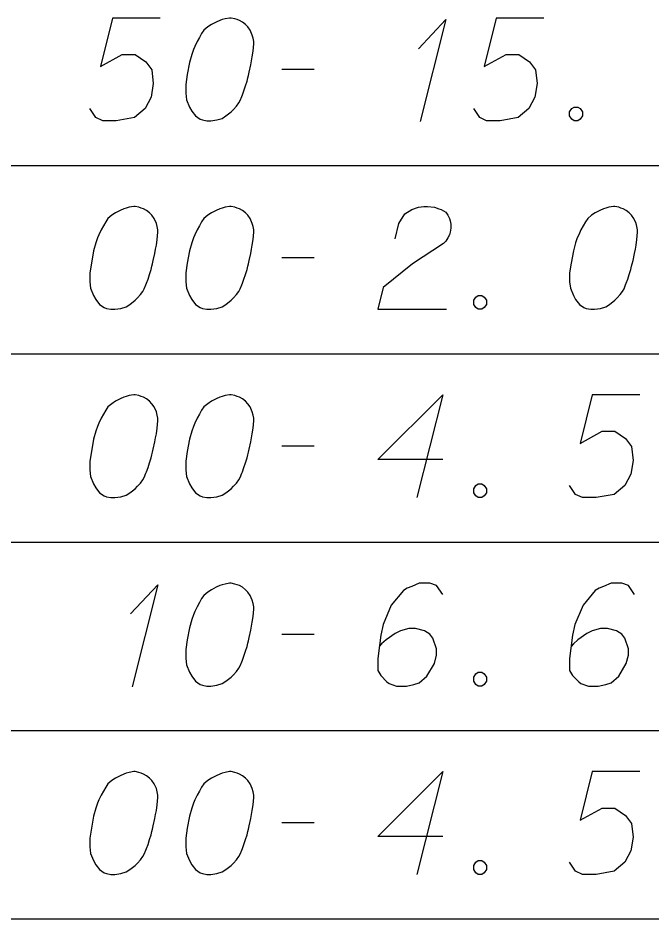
# Model space of a CAD drawing. Extents: x 2074207 to 2076812, y 516372 to 523312.
# Drawn here: x 2076397.04 to 2076426.64, y 517707.21 to 517749.3 of the extents above; entities that cross this region are included whole.
import ezdxf

# ---------------------------------------------------------------- set-up
doc = ezdxf.new("R2010")
doc.units = 0
for name, color, linetype in [('Prop DirtTable_ Soil Test Results - Outline (Major)', 7, 'Continuous'), ('Prop DirtTable_ Soil Test Results - Outline (Minor)', 7, 'Continuous'), ('Prop DirtTable_ Soil Test Results - Tx (Sample Data)', 7, 'Continuous')]:
    doc.layers.add(name, color=color, linetype=linetype)

msp = doc.modelspace()

# ---------------------------------------------------------------- linework, layer by layer
at = {"layer": 'Prop DirtTable_ Soil Test Results - Outline (Major)'}
msp.add_line((2076260.609, 517707.214), (2076811.903, 517707.214), dxfattribs=at)
at = {"layer": 'Prop DirtTable_ Soil Test Results - Outline (Minor)'}
for p, q in [((2076260.609, 517742.414), (2076811.903, 517742.414)), ((2076260.609, 517742.414), (2076811.903, 517742.414)), ((2076260.609, 517733.614), (2076811.903, 517733.614)), ((2076260.609, 517733.614), (2076811.903, 517733.614)), ((2076260.609, 517724.814), (2076811.903, 517724.814)), ((2076260.609, 517724.814), (2076811.903, 517724.814)), ((2076260.609, 517716.014), (2076811.903, 517716.014)), ((2076260.609, 517716.014), (2076811.903, 517716.014)), ((2076260.609, 517707.214), (2076811.903, 517707.214))]:
    msp.add_line(p, q, dxfattribs=at)
at = {"layer": 'Prop DirtTable_ Soil Test Results - Tx (Sample Data)'}
for points in [[(2076403.676, 517749.295), (2076401.454, 517749.295), (2076400.889, 517747.028), (2076401.912, 517747.595), (2076402.512, 517747.595), (2076403.006, 517747.254), (2076403.288, 517746.876), (2076403.359, 517746.234), (2076403.253, 517745.591), (2076402.971, 517745.062), (2076402.477, 517744.646), (2076401.63, 517744.495), (2076400.995, 517744.495), (2076400.678, 517744.646), (2076400.396, 517745.062)], [(2076406.992, 517749.295), (2076406.922, 517749.295), (2076406.71, 517749.258), (2076406.569, 517749.22), (2076406.463, 517749.182), (2076406.287, 517749.106), (2076406.075, 517748.993), (2076405.899, 517748.88), (2076405.722, 517748.728), (2076405.616, 517748.577), (2076405.511, 517748.388), (2076405.405, 517748.199), (2076405.299, 517747.972), (2076405.228, 517747.821), (2076405.158, 517747.595), (2076405.052, 517747.217), (2076404.946, 517746.65), (2076404.876, 517746.196), (2076404.876, 517745.78), (2076404.911, 517745.478), (2076405.052, 517745.138), (2076405.158, 517744.949), (2076405.334, 517744.722), (2076405.546, 517744.571), (2076405.652, 517744.533), (2076405.863, 517744.495), (2076406.04, 517744.495), (2076406.322, 517744.533), (2076406.569, 517744.609), (2076406.745, 517744.722), (2076406.992, 517744.911), (2076407.098, 517745.024), (2076407.239, 517745.176), (2076407.345, 517745.327), (2076407.415, 517745.44), (2076407.486, 517745.629), (2076407.521, 517745.705), (2076407.592, 517745.894), (2076407.662, 517746.121), (2076407.733, 517746.347), (2076407.768, 517746.498), (2076407.803, 517746.612), (2076407.839, 517746.763), (2076407.909, 517747.103), (2076407.945, 517747.292), (2076407.98, 517747.481), (2076408.015, 517747.746), (2076408.05, 517748.086), (2076408.05, 517748.199), (2076408.015, 517748.35), (2076407.98, 517748.502), (2076407.874, 517748.728), (2076407.768, 517748.88), (2076407.662, 517748.993), (2076407.521, 517749.106), (2076407.38, 517749.182), (2076407.274, 517749.22), (2076407.169, 517749.258), (2076406.992, 517749.295)], [(2076421.596, 517749.295), (2076419.374, 517749.295), (2076418.809, 517747.028), (2076419.832, 517747.595), (2076420.432, 517747.595), (2076420.926, 517747.254), (2076421.208, 517746.876), (2076421.279, 517746.234), (2076421.173, 517745.591), (2076420.891, 517745.062), (2076420.397, 517744.646), (2076419.55, 517744.495), (2076418.915, 517744.495), (2076418.598, 517744.646), (2076418.316, 517745.062)], [(2076415.74, 517747.859), (2076417.01, 517749.22), (2076415.811, 517744.458)], [(2076409.356, 517746.914), (2076410.872, 517746.914)], [(2076423.007, 517745.138), (2076423.184, 517745.138), (2076423.289, 517745.062), (2076423.395, 517744.911), (2076423.395, 517744.722), (2076423.289, 517744.571), (2076423.184, 517744.495), (2076423.007, 517744.495), (2076422.901, 517744.571), (2076422.796, 517744.722), (2076422.796, 517744.911), (2076422.901, 517745.062), (2076423.007, 517745.138)], [(2076402.512, 517740.495), (2076402.442, 517740.495), (2076402.23, 517740.458), (2076402.089, 517740.42), (2076401.983, 517740.382), (2076401.807, 517740.306), (2076401.595, 517740.193), (2076401.419, 517740.08), (2076401.242, 517739.928), (2076401.136, 517739.777), (2076401.031, 517739.588), (2076400.925, 517739.399), (2076400.819, 517739.172), (2076400.748, 517739.021), (2076400.678, 517738.795), (2076400.572, 517738.417), (2076400.466, 517737.85), (2076400.396, 517737.396), (2076400.396, 517736.98), (2076400.431, 517736.678), (2076400.572, 517736.338), (2076400.678, 517736.149), (2076400.854, 517735.922), (2076401.066, 517735.771), (2076401.172, 517735.733), (2076401.383, 517735.695), (2076401.56, 517735.695), (2076401.842, 517735.733), (2076402.089, 517735.809), (2076402.265, 517735.922), (2076402.512, 517736.111), (2076402.618, 517736.224), (2076402.759, 517736.376), (2076402.865, 517736.527), (2076402.935, 517736.64), (2076403.006, 517736.829), (2076403.041, 517736.905), (2076403.112, 517737.094), (2076403.182, 517737.321), (2076403.253, 517737.547), (2076403.288, 517737.698), (2076403.323, 517737.812), (2076403.359, 517737.963), (2076403.429, 517738.303), (2076403.465, 517738.492), (2076403.5, 517738.681), (2076403.535, 517738.946), (2076403.57, 517739.286), (2076403.57, 517739.399), (2076403.535, 517739.55), (2076403.5, 517739.702), (2076403.394, 517739.928), (2076403.288, 517740.08), (2076403.182, 517740.193), (2076403.041, 517740.306), (2076402.9, 517740.382), (2076402.794, 517740.42), (2076402.689, 517740.458), (2076402.512, 517740.495)], [(2076406.992, 517740.495), (2076406.922, 517740.495), (2076406.71, 517740.458), (2076406.569, 517740.42), (2076406.463, 517740.382), (2076406.287, 517740.306), (2076406.075, 517740.193), (2076405.899, 517740.08), (2076405.722, 517739.928), (2076405.616, 517739.777), (2076405.511, 517739.588), (2076405.405, 517739.399), (2076405.299, 517739.172), (2076405.228, 517739.021), (2076405.158, 517738.795), (2076405.052, 517738.417), (2076404.946, 517737.85), (2076404.876, 517737.396), (2076404.876, 517736.98), (2076404.911, 517736.678), (2076405.052, 517736.338), (2076405.158, 517736.149), (2076405.334, 517735.922), (2076405.546, 517735.771), (2076405.652, 517735.733), (2076405.863, 517735.695), (2076406.04, 517735.695), (2076406.322, 517735.733), (2076406.569, 517735.809), (2076406.745, 517735.922), (2076406.992, 517736.111), (2076407.098, 517736.224), (2076407.239, 517736.376), (2076407.345, 517736.527), (2076407.415, 517736.64), (2076407.486, 517736.829), (2076407.521, 517736.905), (2076407.592, 517737.094), (2076407.662, 517737.321), (2076407.733, 517737.547), (2076407.768, 517737.698), (2076407.803, 517737.812), (2076407.839, 517737.963), (2076407.909, 517738.303), (2076407.945, 517738.492), (2076407.98, 517738.681), (2076408.015, 517738.946), (2076408.05, 517739.286), (2076408.05, 517739.399), (2076408.015, 517739.55), (2076407.98, 517739.702), (2076407.874, 517739.928), (2076407.768, 517740.08), (2076407.662, 517740.193), (2076407.521, 517740.306), (2076407.38, 517740.382), (2076407.274, 517740.42), (2076407.169, 517740.458), (2076406.992, 517740.495)], [(2076414.647, 517738.983), (2076414.823, 517739.702), (2076415.106, 517740.155), (2076415.423, 517740.344), (2076415.74, 517740.458), (2076415.987, 517740.495), (2076416.164, 517740.495), (2076416.481, 517740.458), (2076416.693, 517740.382), (2076416.799, 517740.344), (2076417.01, 517740.231), (2076417.116, 517740.08), (2076417.187, 517739.928), (2076417.222, 517739.815), (2076417.257, 517739.664), (2076417.257, 517739.475), (2076417.222, 517739.286), (2076417.187, 517739.172), (2076417.116, 517739.021), (2076417.01, 517738.87), (2076416.905, 517738.757), (2076415.458, 517737.812), (2076414.083, 517736.716), (2076413.836, 517735.695), (2076417.046, 517735.695)], [(2076424.912, 517740.495), (2076424.842, 517740.495), (2076424.63, 517740.458), (2076424.489, 517740.42), (2076424.383, 517740.382), (2076424.207, 517740.306), (2076423.995, 517740.193), (2076423.819, 517740.08), (2076423.642, 517739.928), (2076423.536, 517739.777), (2076423.431, 517739.588), (2076423.325, 517739.399), (2076423.219, 517739.172), (2076423.148, 517739.021), (2076423.078, 517738.795), (2076422.972, 517738.417), (2076422.866, 517737.85), (2076422.796, 517737.396), (2076422.796, 517736.98), (2076422.831, 517736.678), (2076422.972, 517736.338), (2076423.078, 517736.149), (2076423.254, 517735.922), (2076423.466, 517735.771), (2076423.572, 517735.733), (2076423.783, 517735.695), (2076423.96, 517735.695), (2076424.242, 517735.733), (2076424.489, 517735.809), (2076424.665, 517735.922), (2076424.912, 517736.111), (2076425.018, 517736.224), (2076425.159, 517736.376), (2076425.265, 517736.527), (2076425.335, 517736.64), (2076425.406, 517736.829), (2076425.441, 517736.905), (2076425.512, 517737.094), (2076425.582, 517737.321), (2076425.653, 517737.547), (2076425.688, 517737.698), (2076425.723, 517737.812), (2076425.759, 517737.963), (2076425.829, 517738.303), (2076425.865, 517738.492), (2076425.9, 517738.681), (2076425.935, 517738.946), (2076425.97, 517739.286), (2076425.97, 517739.399), (2076425.935, 517739.55), (2076425.9, 517739.702), (2076425.794, 517739.928), (2076425.688, 517740.08), (2076425.582, 517740.193), (2076425.441, 517740.306), (2076425.3, 517740.382), (2076425.194, 517740.42), (2076425.089, 517740.458), (2076424.912, 517740.495)], [(2076409.356, 517738.114), (2076410.872, 517738.114)], [(2076418.527, 517736.338), (2076418.704, 517736.338), (2076418.809, 517736.262), (2076418.915, 517736.111), (2076418.915, 517735.922), (2076418.809, 517735.771), (2076418.704, 517735.695), (2076418.527, 517735.695), (2076418.421, 517735.771), (2076418.316, 517735.922), (2076418.316, 517736.111), (2076418.421, 517736.262), (2076418.527, 517736.338)], [(2076402.512, 517731.695), (2076402.442, 517731.695), (2076402.23, 517731.658), (2076402.089, 517731.62), (2076401.983, 517731.582), (2076401.807, 517731.506), (2076401.595, 517731.393), (2076401.419, 517731.28), (2076401.242, 517731.128), (2076401.136, 517730.977), (2076401.031, 517730.788), (2076400.925, 517730.599), (2076400.819, 517730.372), (2076400.748, 517730.221), (2076400.678, 517729.995), (2076400.572, 517729.617), (2076400.466, 517729.05), (2076400.396, 517728.596), (2076400.396, 517728.18), (2076400.431, 517727.878), (2076400.572, 517727.538), (2076400.678, 517727.349), (2076400.854, 517727.122), (2076401.066, 517726.971), (2076401.172, 517726.933), (2076401.383, 517726.895), (2076401.56, 517726.895), (2076401.842, 517726.933), (2076402.089, 517727.009), (2076402.265, 517727.122), (2076402.512, 517727.311), (2076402.618, 517727.424), (2076402.759, 517727.576), (2076402.865, 517727.727), (2076402.935, 517727.84), (2076403.006, 517728.029), (2076403.041, 517728.105), (2076403.112, 517728.294), (2076403.182, 517728.521), (2076403.253, 517728.747), (2076403.288, 517728.898), (2076403.323, 517729.012), (2076403.359, 517729.163), (2076403.429, 517729.503), (2076403.465, 517729.692), (2076403.5, 517729.881), (2076403.535, 517730.146), (2076403.57, 517730.486), (2076403.57, 517730.599), (2076403.535, 517730.75), (2076403.5, 517730.902), (2076403.394, 517731.128), (2076403.288, 517731.28), (2076403.182, 517731.393), (2076403.041, 517731.506), (2076402.9, 517731.582), (2076402.794, 517731.62), (2076402.689, 517731.658), (2076402.512, 517731.695)], [(2076406.992, 517731.695), (2076406.922, 517731.695), (2076406.71, 517731.658), (2076406.569, 517731.62), (2076406.463, 517731.582), (2076406.287, 517731.506), (2076406.075, 517731.393), (2076405.899, 517731.28), (2076405.722, 517731.128), (2076405.616, 517730.977), (2076405.511, 517730.788), (2076405.405, 517730.599), (2076405.299, 517730.372), (2076405.228, 517730.221), (2076405.158, 517729.995), (2076405.052, 517729.617), (2076404.946, 517729.05), (2076404.876, 517728.596), (2076404.876, 517728.18), (2076404.911, 517727.878), (2076405.052, 517727.538), (2076405.158, 517727.349), (2076405.334, 517727.122), (2076405.546, 517726.971), (2076405.652, 517726.933), (2076405.863, 517726.895), (2076406.04, 517726.895), (2076406.322, 517726.933), (2076406.569, 517727.009), (2076406.745, 517727.122), (2076406.992, 517727.311), (2076407.098, 517727.424), (2076407.239, 517727.576), (2076407.345, 517727.727), (2076407.415, 517727.84), (2076407.486, 517728.029), (2076407.521, 517728.105), (2076407.592, 517728.294), (2076407.662, 517728.521), (2076407.733, 517728.747), (2076407.768, 517728.898), (2076407.803, 517729.012), (2076407.839, 517729.163), (2076407.909, 517729.503), (2076407.945, 517729.692), (2076407.98, 517729.881), (2076408.015, 517730.146), (2076408.05, 517730.486), (2076408.05, 517730.599), (2076408.015, 517730.75), (2076407.98, 517730.902), (2076407.874, 517731.128), (2076407.768, 517731.28), (2076407.662, 517731.393), (2076407.521, 517731.506), (2076407.38, 517731.582), (2076407.274, 517731.62), (2076407.169, 517731.658), (2076406.992, 517731.695)], [(2076416.869, 517728.672), (2076413.836, 517728.672), (2076416.869, 517731.695), (2076415.67, 517726.895)], [(2076426.076, 517731.695), (2076423.854, 517731.695), (2076423.289, 517729.428), (2076424.312, 517729.995), (2076424.912, 517729.995), (2076425.406, 517729.654), (2076425.688, 517729.276), (2076425.759, 517728.634), (2076425.653, 517727.991), (2076425.371, 517727.462), (2076424.877, 517727.046), (2076424.03, 517726.895), (2076423.395, 517726.895), (2076423.078, 517727.046), (2076422.796, 517727.462)], [(2076409.356, 517729.314), (2076410.872, 517729.314)], [(2076418.527, 517727.538), (2076418.704, 517727.538), (2076418.809, 517727.462), (2076418.915, 517727.311), (2076418.915, 517727.122), (2076418.809, 517726.971), (2076418.704, 517726.895), (2076418.527, 517726.895), (2076418.421, 517726.971), (2076418.316, 517727.122), (2076418.316, 517727.311), (2076418.421, 517727.462), (2076418.527, 517727.538)], [(2076402.3, 517721.459), (2076403.57, 517722.82), (2076402.371, 517718.058)], [(2076406.992, 517722.895), (2076406.922, 517722.895), (2076406.71, 517722.858), (2076406.569, 517722.82), (2076406.463, 517722.782), (2076406.287, 517722.706), (2076406.075, 517722.593), (2076405.899, 517722.48), (2076405.722, 517722.328), (2076405.616, 517722.177), (2076405.511, 517721.988), (2076405.405, 517721.799), (2076405.299, 517721.572), (2076405.228, 517721.421), (2076405.158, 517721.195), (2076405.052, 517720.817), (2076404.946, 517720.25), (2076404.876, 517719.796), (2076404.876, 517719.38), (2076404.911, 517719.078), (2076405.052, 517718.738), (2076405.158, 517718.549), (2076405.334, 517718.322), (2076405.546, 517718.171), (2076405.652, 517718.133), (2076405.863, 517718.095), (2076406.04, 517718.095), (2076406.322, 517718.133), (2076406.569, 517718.209), (2076406.745, 517718.322), (2076406.992, 517718.511), (2076407.098, 517718.624), (2076407.239, 517718.776), (2076407.345, 517718.927), (2076407.415, 517719.04), (2076407.486, 517719.229), (2076407.521, 517719.305), (2076407.592, 517719.494), (2076407.662, 517719.721), (2076407.733, 517719.947), (2076407.768, 517720.098), (2076407.803, 517720.212), (2076407.839, 517720.363), (2076407.909, 517720.703), (2076407.945, 517720.892), (2076407.98, 517721.081), (2076408.015, 517721.346), (2076408.05, 517721.686), (2076408.05, 517721.799), (2076408.015, 517721.95), (2076407.98, 517722.102), (2076407.874, 517722.328), (2076407.768, 517722.48), (2076407.662, 517722.593), (2076407.521, 517722.706), (2076407.38, 517722.782), (2076407.274, 517722.82), (2076407.169, 517722.858), (2076406.992, 517722.895)], [(2076416.869, 517722.366), (2076416.587, 517722.782), (2076416.27, 517722.895), (2076415.776, 517722.895), (2076415.423, 517722.744), (2076415.211, 517722.669), (2076415.035, 517722.555), (2076414.471, 517721.875), (2076414.083, 517720.968), (2076413.977, 517720.476), (2076413.836, 517719.38), (2076413.836, 517718.813), (2076413.977, 517718.587), (2076414.259, 517718.284), (2076414.365, 517718.209), (2076414.718, 517718.095), (2076415.176, 517718.095), (2076415.529, 517718.171), (2076415.776, 517718.246), (2076416.129, 517718.549), (2076416.481, 517719.154), (2076416.587, 517719.532), (2076416.587, 517719.834), (2076416.411, 517720.325), (2076416.27, 517720.514), (2076416.023, 517720.665), (2076415.599, 517720.779), (2076415.282, 517720.779), (2076414.894, 517720.665), (2076414.647, 517720.552), (2076414.224, 517720.25), (2076414.012, 517720.061), (2076413.906, 517719.947)], [(2076425.829, 517722.366), (2076425.547, 517722.782), (2076425.23, 517722.895), (2076424.736, 517722.895), (2076424.383, 517722.744), (2076424.171, 517722.669), (2076423.995, 517722.555), (2076423.431, 517721.875), (2076423.043, 517720.968), (2076422.937, 517720.476), (2076422.796, 517719.38), (2076422.796, 517718.813), (2076422.937, 517718.587), (2076423.219, 517718.284), (2076423.325, 517718.209), (2076423.678, 517718.095), (2076424.136, 517718.095), (2076424.489, 517718.171), (2076424.736, 517718.246), (2076425.089, 517718.549), (2076425.441, 517719.154), (2076425.547, 517719.532), (2076425.547, 517719.834), (2076425.371, 517720.325), (2076425.23, 517720.514), (2076424.983, 517720.665), (2076424.559, 517720.779), (2076424.242, 517720.779), (2076423.854, 517720.665), (2076423.607, 517720.552), (2076423.184, 517720.25), (2076422.972, 517720.061), (2076422.866, 517719.947)], [(2076409.356, 517720.514), (2076410.872, 517720.514)], [(2076418.527, 517718.738), (2076418.704, 517718.738), (2076418.809, 517718.662), (2076418.915, 517718.511), (2076418.915, 517718.322), (2076418.809, 517718.171), (2076418.704, 517718.095), (2076418.527, 517718.095), (2076418.421, 517718.171), (2076418.316, 517718.322), (2076418.316, 517718.511), (2076418.421, 517718.662), (2076418.527, 517718.738)], [(2076402.512, 517714.095), (2076402.442, 517714.095), (2076402.23, 517714.058), (2076402.089, 517714.02), (2076401.983, 517713.982), (2076401.807, 517713.906), (2076401.595, 517713.793), (2076401.419, 517713.68), (2076401.242, 517713.528), (2076401.136, 517713.377), (2076401.031, 517713.188), (2076400.925, 517712.999), (2076400.819, 517712.772), (2076400.748, 517712.621), (2076400.678, 517712.395), (2076400.572, 517712.017), (2076400.466, 517711.45), (2076400.396, 517710.996), (2076400.396, 517710.58), (2076400.431, 517710.278), (2076400.572, 517709.938), (2076400.678, 517709.749), (2076400.854, 517709.522), (2076401.066, 517709.371), (2076401.172, 517709.333), (2076401.383, 517709.295), (2076401.56, 517709.295), (2076401.842, 517709.333), (2076402.089, 517709.409), (2076402.265, 517709.522), (2076402.512, 517709.711), (2076402.618, 517709.824), (2076402.759, 517709.976), (2076402.865, 517710.127), (2076402.935, 517710.24), (2076403.006, 517710.429), (2076403.041, 517710.505), (2076403.112, 517710.694), (2076403.182, 517710.921), (2076403.253, 517711.147), (2076403.288, 517711.298), (2076403.323, 517711.412), (2076403.359, 517711.563), (2076403.429, 517711.903), (2076403.465, 517712.092), (2076403.5, 517712.281), (2076403.535, 517712.546), (2076403.57, 517712.886), (2076403.57, 517712.999), (2076403.535, 517713.15), (2076403.5, 517713.302), (2076403.394, 517713.528), (2076403.288, 517713.68), (2076403.182, 517713.793), (2076403.041, 517713.906), (2076402.9, 517713.982), (2076402.794, 517714.02), (2076402.689, 517714.058), (2076402.512, 517714.095)], [(2076406.992, 517714.095), (2076406.922, 517714.095), (2076406.71, 517714.058), (2076406.569, 517714.02), (2076406.463, 517713.982), (2076406.287, 517713.906), (2076406.075, 517713.793), (2076405.899, 517713.68), (2076405.722, 517713.528), (2076405.616, 517713.377), (2076405.511, 517713.188), (2076405.405, 517712.999), (2076405.299, 517712.772), (2076405.228, 517712.621), (2076405.158, 517712.395), (2076405.052, 517712.017), (2076404.946, 517711.45), (2076404.876, 517710.996), (2076404.876, 517710.58), (2076404.911, 517710.278), (2076405.052, 517709.938), (2076405.158, 517709.749), (2076405.334, 517709.522), (2076405.546, 517709.371), (2076405.652, 517709.333), (2076405.863, 517709.295), (2076406.04, 517709.295), (2076406.322, 517709.333), (2076406.569, 517709.409), (2076406.745, 517709.522), (2076406.992, 517709.711), (2076407.098, 517709.824), (2076407.239, 517709.976), (2076407.345, 517710.127), (2076407.415, 517710.24), (2076407.486, 517710.429), (2076407.521, 517710.505), (2076407.592, 517710.694), (2076407.662, 517710.921), (2076407.733, 517711.147), (2076407.768, 517711.298), (2076407.803, 517711.412), (2076407.839, 517711.563), (2076407.909, 517711.903), (2076407.945, 517712.092), (2076407.98, 517712.281), (2076408.015, 517712.546), (2076408.05, 517712.886), (2076408.05, 517712.999), (2076408.015, 517713.15), (2076407.98, 517713.302), (2076407.874, 517713.528), (2076407.768, 517713.68), (2076407.662, 517713.793), (2076407.521, 517713.906), (2076407.38, 517713.982), (2076407.274, 517714.02), (2076407.169, 517714.058), (2076406.992, 517714.095)], [(2076416.869, 517711.072), (2076413.836, 517711.072), (2076416.869, 517714.095), (2076415.67, 517709.295)], [(2076426.076, 517714.095), (2076423.854, 517714.095), (2076423.289, 517711.828), (2076424.312, 517712.395), (2076424.912, 517712.395), (2076425.406, 517712.054), (2076425.688, 517711.676), (2076425.759, 517711.034), (2076425.653, 517710.391), (2076425.371, 517709.862), (2076424.877, 517709.446), (2076424.03, 517709.295), (2076423.395, 517709.295), (2076423.078, 517709.446), (2076422.796, 517709.862)], [(2076409.356, 517711.714), (2076410.872, 517711.714)], [(2076418.527, 517709.938), (2076418.704, 517709.938), (2076418.809, 517709.862), (2076418.915, 517709.711), (2076418.915, 517709.522), (2076418.809, 517709.371), (2076418.704, 517709.295), (2076418.527, 517709.295), (2076418.421, 517709.371), (2076418.316, 517709.522), (2076418.316, 517709.711), (2076418.421, 517709.862), (2076418.527, 517709.938)]]:
    msp.add_lwpolyline(points, dxfattribs=at)

doc.saveas('drawing.dxf')
